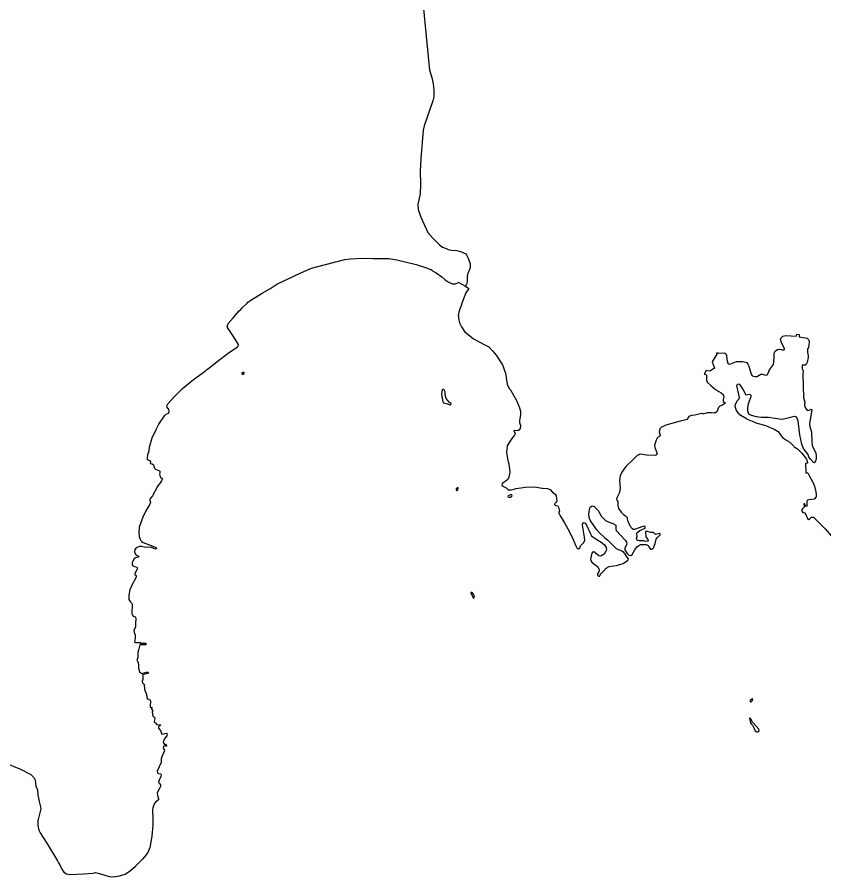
# Model space of a CAD drawing. Extents: x 0 to 2603, y -226 to 830.
# Drawn here: x 286.68 to 298.59, y 527.05 to 539.74 of the extents above; entities that cross this region are included whole.
import ezdxf

# ---------------------------------------------------------------- set-up
doc = ezdxf.new("R2010")
doc.units = 0
doc.layers.add('CT_TSH_Map_Town_Limits', color=7, linetype='Continuous')

msp = doc.modelspace()

# ---------------------------------------------------------------- linework, layer by layer
at = {"layer": 'CT_TSH_Map_Town_Limits'}
for points in [[(292.634, 540.323), (292.758, 539.057), (292.768, 538.967), (292.81, 538.833), (292.823, 538.759), (292.833, 538.662), (292.831, 538.567), (292.82, 538.508), (292.688, 538.138), (292.673, 538.074), (292.639, 537.652), (292.631, 537.47), (292.637, 537.279), (292.629, 537.141), (292.594, 536.978), (292.6, 536.903), (292.639, 536.79), (292.745, 536.565), (292.817, 536.477), (292.915, 536.381), (292.962, 536.348), (293.014, 536.325), (293.044, 536.312), (293.095, 536.302), (293.174, 536.295), (293.241, 536.276), (293.303, 536.246), (293.317, 536.233), (293.341, 536.185), (293.37, 536.098), (293.37, 536.041), (293.345, 535.982), (293.329, 535.945), (293.327, 535.917), (293.327, 535.839), (293.321, 535.809)], [(290.087, 535.532), (290.129, 535.562), (290.296, 535.667), (290.41, 535.729), (290.512, 535.798), (290.867, 535.967), (291.027, 536.035), (291.234, 536.091)], [(291.234, 536.091), (291.518, 536.164), (291.599, 536.173), (291.785, 536.182), (291.929, 536.18), (292.088, 536.181), (292.168, 536.178), (292.288, 536.157), (292.569, 536.09), (292.71, 536.046), (292.774, 536.022), (292.784, 536.014), (292.793, 536.014), (292.815, 535.995), (292.867, 535.967), (292.952, 535.909), (293, 535.866), (293.046, 535.833), (293.101, 535.807), (293.153, 535.804), (293.189, 535.821)], [(293.192, 535.829), (293.189, 535.821)], [(293.192, 535.829), (293.298, 535.768)], [(293.349, 535.738), (293.307, 535.671), (293.256, 535.544), (293.252, 535.53)], [(293.321, 535.809), (293.298, 535.768)], [(293.298, 535.768), (293.349, 535.738)], [(288.647, 533.15), (288.652, 533.178), (288.643, 533.188), (288.605, 533.207), (288.601, 533.225), (288.61, 533.284), (288.625, 533.337), (288.631, 533.39), (288.67, 533.528), (288.729, 533.653), (288.77, 533.732), (288.856, 533.857), (288.881, 533.885), (288.917, 533.894), (288.922, 533.918), (288.916, 533.947), (288.894, 533.984), (288.887, 534.001), (288.902, 534.033), (289.001, 534.142), (289.12, 534.258), (289.284, 534.393), (289.46, 534.522), (289.481, 534.539), (289.505, 534.553), (289.631, 534.658), (289.815, 534.794), (289.927, 534.871), (289.941, 534.886), (289.947, 534.91), (289.873, 535.029), (289.786, 535.162), (289.782, 535.187), (289.792, 535.218), (289.866, 535.303), (289.959, 535.405), (289.982, 535.426), (290.001, 535.452)], [(290.001, 535.452), (290.074, 535.517), (290.087, 535.532)], [(293.252, 535.53), (293.204, 535.388), (293.194, 535.339), (293.196, 535.334)], [(293.196, 535.334), (293.197, 535.297), (293.213, 535.227), (293.239, 535.172), (293.285, 535.102), (293.316, 535.074)], [(293.316, 535.074), (293.418, 534.993), (293.588, 534.906), (293.627, 534.882), (293.64, 534.878), (293.706, 534.809), (293.754, 534.753), (293.845, 534.609), (293.891, 534.487), (293.915, 534.325), (293.945, 534.257), (293.963, 534.237), (294.052, 534.08), (294.092, 533.989), (294.112, 533.924), (294.115, 533.877), (294.105, 533.813), (294.096, 533.791), (294.1, 533.755), (294.113, 533.714), (294.107, 533.669), (294.092, 533.647), (294.071, 533.635), (294.02, 533.637), (294.014, 533.633), (294.017, 533.619), (294.036, 533.596), (294.036, 533.587), (294.026, 533.569), (293.994, 533.537), (293.944, 533.462), (293.918, 533.41), (293.905, 533.314), (293.926, 533.195), (293.939, 533.146), (293.956, 533.023), (293.941, 532.947), (293.927, 532.917), (293.903, 532.893), (293.841, 532.855), (293.835, 532.837), (293.842, 532.82), (293.901, 532.791)], [(298.191, 535.061), (298.185, 535.03)], [(298.191, 535.061), (298.231, 535.056)], [(298.231, 535.056), (298.229, 535.024)], [(297.86, 534.783), (297.873, 534.81), (297.91, 534.836), (297.942, 534.842), (297.993, 534.826), (298.011, 534.833), (298.014, 534.851), (297.967, 534.931), (297.954, 534.983), (297.964, 535.008)], [(297.964, 535.008), (297.989, 535.031), (298.031, 535.043), (298.185, 535.03)], [(298.229, 535.024), (298.346, 535.004), (298.364, 534.986), (298.377, 534.958), (298.375, 534.941)], [(298.375, 534.941), (298.369, 534.862)], [(298.369, 534.862), (298.352, 534.843), (298.35, 534.8), (298.362, 534.736), (298.36, 534.718)], [(297.008, 534.78), (297.012, 534.764), (296.942, 534.655), (296.974, 534.572)], [(297.033, 534.782), (297.008, 534.78)], [(297.033, 534.782), (297.124, 534.786), (297.129, 534.779)], [(297.129, 534.779), (297.143, 534.773), (297.156, 534.749), (297.16, 534.686), (297.176, 534.631)], [(297.852, 534.613), (297.86, 534.709), (297.86, 534.783)], [(298.36, 534.718), (298.348, 534.65)], [(296.974, 534.572), (296.977, 534.559), (296.91, 534.513), (296.854, 534.527)], [(297.176, 534.631), (297.189, 534.623), (297.206, 534.618), (297.279, 534.648), (297.305, 534.659), (297.396, 534.659), (297.457, 534.642), (297.473, 534.62), (297.485, 534.589), (297.508, 534.506), (297.521, 534.471), (297.536, 534.448), (297.578, 534.434), (297.602, 534.435), (297.614, 534.441)], [(297.784, 534.514), (297.788, 534.527), (297.798, 534.537), (297.806, 534.556), (297.852, 534.613)], [(298.32, 534.603), (298.275, 534.601), (298.273, 534.554)], [(298.273, 534.554), (298.29, 534.513), (298.284, 534.472)], [(298.348, 534.65), (298.338, 534.628), (298.32, 534.603)], [(290.012, 534.494), (289.997, 534.49), (289.994, 534.479), (290.004, 534.465), (290.032, 534.482), (290.032, 534.493), (290.012, 534.494)], [(296.854, 534.527), (296.826, 534.469), (296.86, 534.46)], [(296.86, 534.46), (296.861, 534.38)], [(297.614, 534.441), (297.662, 534.468), (297.682, 534.471), (297.715, 534.459)], [(297.715, 534.459), (297.738, 534.456), (297.756, 534.462), (297.784, 534.514)], [(298.284, 534.472), (298.293, 534.124), (298.315, 534.059)], [(296.861, 534.38), (296.871, 534.353), (296.922, 534.302), (296.994, 534.246), (297.028, 534.222), (297.042, 534.212), (297.078, 534.194), (297.111, 534.163), (297.116, 534.134), (297.104, 534.096), (297.106, 534.068), (297.131, 534.054), (297.133, 534.038), (297.089, 534.007), (297.059, 533.997), (297.035, 533.976), (297.012, 533.915), (296.993, 533.9), (296.977, 533.898)], [(297.343, 533.878), (297.303, 533.935), (297.284, 533.991), (297.291, 534.029), (297.317, 534.082), (297.338, 534.101), (297.347, 534.127), (297.311, 534.28), (297.306, 534.296), (297.317, 534.322), (297.336, 534.327), (297.354, 534.315), (297.401, 534.24), (297.44, 534.167), (297.502, 534.173), (297.514, 534.161), (297.516, 534.137), (297.476, 534.033), (297.466, 533.967), (297.466, 533.927), (297.483, 533.886), (297.519, 533.866), (297.595, 533.846), (297.675, 533.837), (297.778, 533.834), (297.974, 533.808), (298.085, 533.83), (298.158, 533.849), (298.173, 533.846), (298.199, 533.815), (298.209, 533.779)], [(292.97, 534.246), (292.959, 534.244), (292.951, 534.212), (292.948, 534.171), (292.964, 534.067), (292.976, 534.049), (293.035, 534.033), (293.068, 534.017), (293.083, 534.02), (293.086, 534.038), (293.065, 534.051), (293.016, 534.111), (293.001, 534.166), (292.999, 534.211), (292.984, 534.238), (292.97, 534.246)], [(298.315, 534.059), (298.307, 534.024), (298.313, 533.986), (298.336, 533.947), (298.36, 533.936), (298.379, 533.938), (298.406, 533.954), (298.415, 533.951)], [(298.415, 533.951), (298.384, 533.738)], [(296.477, 533.781), (296.517, 533.791)], [(296.517, 533.791), (296.578, 533.807)], [(296.578, 533.807), (296.602, 533.848), (296.643, 533.867), (296.688, 533.869), (296.786, 533.896), (296.8, 533.89)], [(296.8, 533.89), (296.813, 533.886), (296.873, 533.904), (296.936, 533.904), (296.977, 533.898)], [(297.343, 533.878), (297.449, 533.814), (297.463, 533.805)], [(297.463, 533.805), (297.534, 533.775), (297.605, 533.749), (297.737, 533.711), (297.766, 533.696), (297.861, 533.66), (297.917, 533.623), (297.951, 533.574), (297.984, 533.537), (298.059, 533.487), (298.092, 533.464), (298.148, 533.408), (298.157, 533.395), (298.205, 533.367), (298.27, 533.306), (298.338, 533.213), (298.353, 533.166), (298.354, 533.154)], [(296.187, 533.68), (296.173, 533.663), (296.159, 533.614), (296.17, 533.584), (296.178, 533.569), (296.17, 533.556), (296.137, 533.533), (296.116, 533.496), (296.094, 533.424), (296.096, 533.388), (296.133, 533.301)], [(296.187, 533.68), (296.201, 533.693), (296.266, 533.721), (296.477, 533.781)], [(298.209, 533.779), (298.233, 533.576), (298.264, 533.437), (298.278, 533.402)], [(298.384, 533.738), (298.387, 533.691), (298.412, 533.621), (298.415, 533.478), (298.423, 533.419), (298.473, 533.302), (298.482, 533.259)], [(298.374, 533.25), (298.36, 533.283), (298.303, 533.356), (298.278, 533.402)], [(295.777, 533.212), (295.84, 533.273), (295.864, 533.285)], [(295.864, 533.285), (295.88, 533.293), (295.981, 533.278), (296.107, 533.272), (296.127, 533.285), (296.133, 533.301)], [(288.647, 533.15), (288.673, 533.146), (288.689, 533.129), (288.704, 533.083), (288.719, 533.069)], [(295.777, 533.212), (295.668, 533.107), (295.608, 533.023), (295.586, 532.968), (295.574, 532.898), (295.585, 532.785), (295.576, 532.725), (295.532, 532.633), (295.536, 532.611), (295.548, 532.59), (295.549, 532.533), (295.562, 532.488), (295.599, 532.434), (295.638, 532.395), (295.664, 532.379), (295.691, 532.348)], [(298.354, 533.154), (298.323, 533.15)], [(298.323, 533.15), (298.328, 533.013)], [(298.396, 533.214), (298.374, 533.25)], [(298.447, 533.161), (298.396, 533.214)], [(298.482, 533.259), (298.481, 533.217), (298.469, 533.189), (298.455, 533.168), (298.447, 533.161)], [(288.719, 533.069), (288.745, 533.056), (288.779, 533.045), (288.785, 533.036), (288.784, 533.015), (288.779, 532.991), (288.791, 532.953), (288.822, 532.923)], [(288.822, 532.923), (288.809, 532.896), (288.781, 532.852)], [(298.328, 533.013), (298.359, 533.011), (298.385, 532.956)], [(298.385, 532.956), (298.427, 532.883), (298.454, 532.818), (298.474, 532.734), (298.48, 532.69), (298.481, 532.666)], [(288.781, 532.852), (288.757, 532.821), (288.676, 532.673), (288.653, 532.645), (288.636, 532.624), (288.635, 532.61), (288.647, 532.574)], [(293.171, 532.785), (293.161, 532.776), (293.163, 532.759), (293.171, 532.753), (293.186, 532.764), (293.194, 532.784), (293.191, 532.791), (293.176, 532.793), (293.171, 532.785)], [(293.901, 532.791), (293.929, 532.764)], [(293.977, 532.764), (294.019, 532.772)], [(294.019, 532.772), (294.046, 532.781), (294.118, 532.792), (294.186, 532.803), (294.329, 532.808), (294.427, 532.787), (294.441, 532.787)], [(294.441, 532.787), (294.506, 532.781), (294.551, 532.765), (294.582, 532.732)], [(293.986, 532.669), (293.99, 532.679), (293.985, 532.686), (293.966, 532.686), (293.932, 532.673), (293.927, 532.664), (293.938, 532.652), (293.966, 532.656), (293.986, 532.669)], [(293.929, 532.764), (293.977, 532.764)], [(294.582, 532.732), (294.627, 532.699), (294.64, 532.671), (294.648, 532.594), (294.638, 532.575), (294.619, 532.564), (294.617, 532.545), (294.624, 532.536), (294.637, 532.531), (294.664, 532.526), (294.672, 532.508), (294.688, 532.445), (294.678, 532.434), (294.68, 532.415), (294.699, 532.38), (294.764, 532.276), (294.812, 532.185), (294.877, 532.062), (294.931, 531.934), (294.949, 531.895), (294.968, 531.892), (294.988, 531.903), (294.998, 531.937), (295.049, 531.985), (295.061, 532.018), (295.059, 532.063), (295.029, 532.242), (295.034, 532.273), (295.053, 532.277), (295.069, 532.269), (295.093, 532.231), (295.146, 532.112), (295.161, 532.083), (295.216, 532.041), (295.304, 531.988), (295.349, 531.953), (295.377, 531.911), (295.382, 531.875), (295.37, 531.844), (295.349, 531.814), (295.299, 531.783), (295.269, 531.785), (295.217, 531.833), (295.196, 531.848), (295.176, 531.841), (295.166, 531.826), (295.148, 531.74), (295.151, 531.719), (295.168, 531.696), (295.196, 531.67), (295.248, 531.632), (295.273, 531.586), (295.274, 531.558), (295.267, 531.546)], [(298.481, 532.666), (298.48, 532.657), (298.45, 532.625), (298.413, 532.619), (298.371, 532.615)], [(288.647, 532.574), (288.635, 532.548), (288.592, 532.477), (288.54, 532.375), (288.48, 532.211), (288.477, 532.125), (288.481, 532.071), (288.497, 532.021), (288.52, 531.997), (288.539, 531.983), (288.643, 531.946), (288.704, 531.922), (288.731, 531.912), (288.737, 531.893), (288.721, 531.887), (288.696, 531.896), (288.661, 531.909), (288.617, 531.915), (288.578, 531.912), (288.516, 531.927), (288.478, 531.924), (288.435, 531.906), (288.417, 531.881), (288.409, 531.845), (288.421, 531.817), (288.435, 531.799), (288.468, 531.783), (288.473, 531.771), (288.464, 531.765), (288.425, 531.758), (288.404, 531.746), (288.377, 531.684), (288.376, 531.652), (288.384, 531.639), (288.411, 531.628), (288.444, 531.62), (288.454, 531.599), (288.447, 531.578), (288.414, 531.525), (288.415, 531.513), (288.435, 531.495), (288.436, 531.472), (288.394, 531.399), (288.369, 531.353), (288.342, 531.284), (288.327, 531.208), (288.329, 531.142), (288.345, 531.114), (288.367, 531.092)], [(295.273, 532.13), (295.236, 532.174), (295.143, 532.316), (295.129, 532.353), (295.121, 532.401), (295.128, 532.437), (295.137, 532.498), (295.156, 532.518), (295.17, 532.525), (295.201, 532.514), (295.259, 532.455), (295.31, 532.369), (295.368, 532.31), (295.408, 532.287)], [(298.371, 532.615), (298.354, 532.611), (298.341, 532.592), (298.342, 532.52), (298.331, 532.515), (298.309, 532.557), (298.299, 532.555), (298.303, 532.505), (298.28, 532.481), (298.27, 532.469), (298.27, 532.449), (298.28, 532.434), (298.31, 532.422), (298.327, 532.399), (298.352, 532.34), (298.37, 532.323), (298.384, 532.33), (298.412, 532.358), (298.44, 532.358), (298.495, 532.304), (298.612, 532.184), (298.68, 532.109), (298.727, 532.055), (298.73, 532.047)], [(295.408, 532.287), (295.479, 532.264), (295.519, 532.24), (295.522, 532.217), (295.519, 532.186), (295.526, 532.16), (295.66, 532.018), (295.679, 531.988), (295.685, 531.958), (295.653, 531.905), (295.652, 531.877), (295.679, 531.834), (295.688, 531.822)], [(296.088, 532.12), (296.076, 532.134), (296.039, 532.133), (295.973, 532.153), (295.96, 532.145), (295.966, 532.067), (295.996, 532.026), (295.999, 532.006), (295.966, 532), (295.934, 532.01), (295.866, 532.008), (295.835, 532.016), (295.825, 532.043), (295.835, 532.08), (295.832, 532.117), (295.836, 532.134), (295.875, 532.163), (295.952, 532.195), (295.952, 532.219), (295.937, 532.227), (295.919, 532.22), (295.799, 532.174), (295.784, 532.174), (295.759, 532.192), (295.746, 532.211), (295.731, 532.226), (295.703, 532.294), (295.695, 532.335), (295.691, 532.348)], [(295.273, 532.13), (295.357, 532.055), (295.396, 532.022), (295.466, 531.954), (295.519, 531.9), (295.555, 531.881), (295.597, 531.87), (295.624, 531.85), (295.664, 531.8)], [(296.083, 531.914), (296.1, 531.971), (296.116, 532.034), (296.13, 532.051)], [(296.13, 532.051), (296.176, 532.099), (296.176, 532.113), (296.166, 532.118), (296.106, 532.101), (296.092, 532.111), (296.088, 532.12)], [(295.688, 531.822), (295.715, 531.796), (295.741, 531.791), (295.76, 531.805), (295.806, 531.887), (295.841, 531.926), (295.887, 531.955), (295.967, 531.956), (295.999, 531.941), (296.009, 531.922)], [(296.009, 531.922), (296.031, 531.887), (296.047, 531.887), (296.076, 531.905), (296.083, 531.914)], [(295.305, 531.527), (295.337, 531.559), (295.378, 531.606), (295.422, 531.632), (295.487, 531.638), (295.532, 531.642), (295.629, 531.673), (295.679, 531.706), (295.7, 531.725), (295.706, 531.741), (295.705, 531.746), (295.664, 531.8)], [(295.267, 531.546), (295.249, 531.521), (295.25, 531.501), (295.264, 531.487), (295.279, 531.487), (295.289, 531.496), (295.294, 531.523), (295.305, 531.527)], [(293.4, 531.244), (293.379, 531.248), (293.379, 531.238), (293.416, 531.162), (293.421, 531.162), (293.433, 531.196), (293.429, 531.206), (293.4, 531.244)], [(288.367, 531.092), (288.378, 531.075), (288.369, 530.935), (288.374, 530.916), (288.39, 530.895), (288.421, 530.887), (288.423, 530.881)], [(288.423, 530.881), (288.431, 530.851), (288.425, 530.798)], [(288.423, 530.739), (288.403, 530.683), (288.408, 530.66)], [(288.425, 530.798), (288.427, 530.746), (288.423, 530.739)], [(288.408, 530.66), (288.422, 530.616), (288.421, 530.573), (288.413, 530.513), (288.423, 530.509), (288.5, 530.506), (288.497, 530.498)], [(288.497, 530.498), (288.58, 530.496), (288.577, 530.474), (288.489, 530.474)], [(288.489, 530.474), (288.474, 530.413), (288.46, 530.36), (288.462, 530.311), (288.461, 530.281)], [(288.461, 530.281), (288.444, 530.247), (288.465, 530.21), (288.468, 530.17), (288.469, 530.129), (288.485, 530.076), (288.507, 530.052), (288.514, 530.048)], [(288.514, 530.048), (288.609, 530.072), (288.617, 530.054), (288.527, 530.027)], [(288.527, 530.027), (288.535, 530.002), (288.532, 529.964), (288.524, 529.935), (288.531, 529.912), (288.556, 529.881), (288.555, 529.874)], [(288.555, 529.874), (288.56, 529.829), (288.56, 529.811), (288.588, 529.745), (288.591, 529.689), (288.604, 529.674), (288.62, 529.665), (288.64, 529.659), (288.646, 529.633), (288.643, 529.575), (288.643, 529.556), (288.648, 529.548)], [(297.534, 529.674), (297.506, 529.649), (297.504, 529.633), (297.521, 529.63), (297.54, 529.648), (297.547, 529.667), (297.539, 529.674), (297.534, 529.674)], [(288.648, 529.548), (288.668, 529.551)], [(288.668, 529.551), (288.661, 529.528), (288.67, 529.512), (288.686, 529.499), (288.674, 529.483), (288.681, 529.421), (288.692, 529.407), (288.707, 529.404), (288.71, 529.392), (288.702, 529.337), (288.71, 529.325), (288.724, 529.318), (288.731, 529.307), (288.744, 529.298), (288.795, 529.289), (288.795, 529.284), (288.766, 529.263), (288.766, 529.244), (288.797, 529.207), (288.813, 529.154), (288.884, 529.166), (288.895, 529.156), (288.89, 529.129), (288.858, 529.094), (288.837, 529.05), (288.836, 529.028), (288.847, 529.007), (288.871, 529.004), (288.882, 528.982), (288.882, 528.978), (288.837, 528.974), (288.836, 528.946), (288.853, 528.915), (288.851, 528.897), (288.818, 528.833), (288.811, 528.803), (288.804, 528.788), (288.803, 528.779)], [(297.531, 529.357), (297.505, 529.391), (297.497, 529.387), (297.509, 529.321), (297.519, 529.304), (297.541, 529.284), (297.566, 529.235), (297.578, 529.204), (297.605, 529.188), (297.622, 529.188), (297.636, 529.202), (297.632, 529.228), (297.555, 529.316), (297.537, 529.335), (297.531, 529.357)], [(286.487, 528.733), (286.727, 528.635), (286.877, 528.555), (286.925, 528.512), (286.943, 528.475), (286.952, 528.386), (286.98, 528.329), (286.981, 528.259), (287.001, 528.16), (287.022, 528.079)], [(288.803, 528.779), (288.805, 528.737), (288.747, 528.609), (288.749, 528.581), (288.759, 528.572), (288.799, 528.566), (288.805, 528.555), (288.799, 528.526), (288.776, 528.473), (288.767, 528.441), (288.778, 528.425), (288.793, 528.406), (288.794, 528.378), (288.786, 528.358), (288.745, 528.285), (288.748, 528.249), (288.765, 528.204)], [(288.765, 528.204), (288.764, 528.181), (288.719, 528.149), (288.704, 528.129), (288.689, 528.095), (288.681, 528.058), (288.677, 528.038), (288.681, 527.896), (288.683, 527.802), (288.666, 527.646), (288.635, 527.481), (288.606, 527.403), (288.58, 527.366), (288.535, 527.314), (288.423, 527.201)], [(287.022, 528.079), (287.025, 528.051), (286.99, 527.895), (286.983, 527.877), (286.984, 527.802), (286.998, 527.734), (287.018, 527.697), (287.106, 527.558)], [(287.106, 527.558), (287.132, 527.517)], [(287.132, 527.517), (287.271, 527.283), (287.29, 527.255), (287.309, 527.224), (287.335, 527.16), (287.367, 527.117), (287.404, 527.091), (287.454, 527.079), (287.656, 527.092), (287.799, 527.102), (287.833, 527.109), (287.894, 527.095), (288.038, 527.052), (288.102, 527.046), (288.189, 527.061)], [(288.189, 527.061), (288.275, 527.086), (288.354, 527.137), (288.423, 527.201)]]:
    msp.add_lwpolyline(points, dxfattribs=at)

doc.saveas('drawing.dxf')
